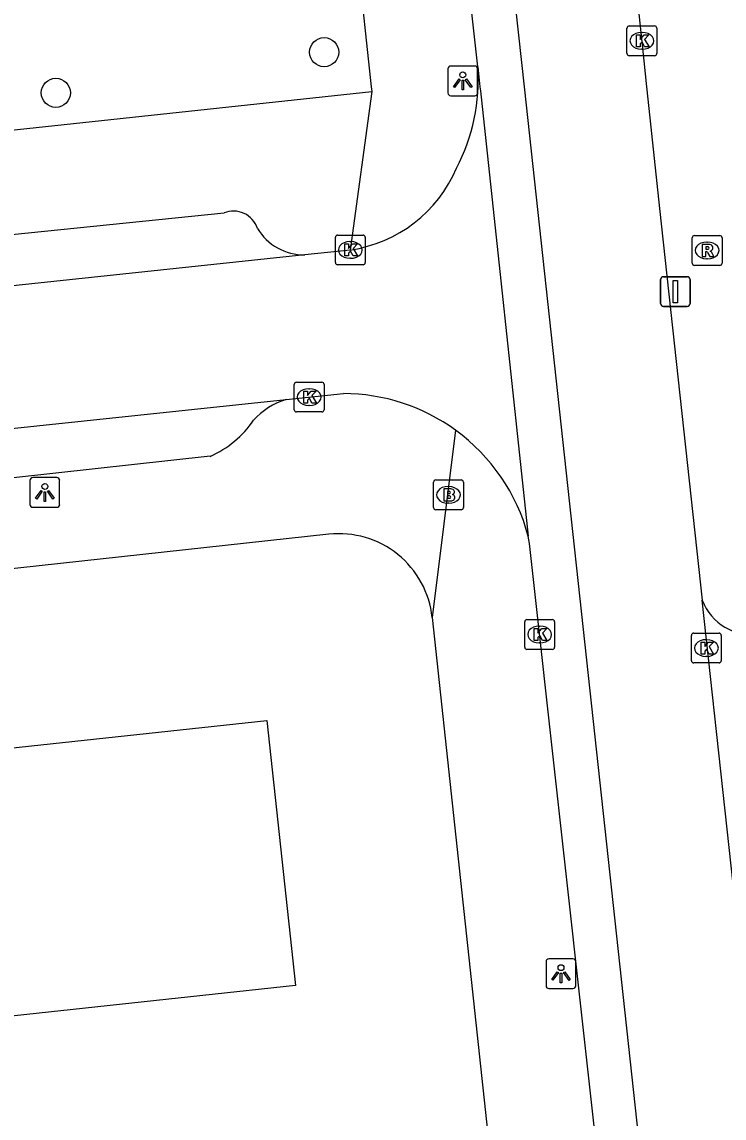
# Model space of a CAD drawing. Extents: x 160026 to 161302, y 384757 to 385701.
# Drawn here: x 161202.79 to 161226.34, y 385215.39 to 385252.18 of the extents above; entities that cross this region are included whole.
import ezdxf

# ---------------------------------------------------------------- set-up
doc = ezdxf.new("R2010")
doc.units = 0
for name, color, linetype in [('IMGEO_Boom', 7, 'Continuous'), ('IMGEO_Brandkraan', 7, 'Continuous'), ('IMGEO_Kolk', 7, 'Continuous'), ('IMGEO_Lichtpunt', 7, 'Continuous'), ('IMGEO_Pand', 7, 'Continuous'), ('IMGEO_Parkeervlak_open', 7, 'Continuous'), ('IMGEO_Rijbaan_lokaal_gesloten', 7, 'Continuous'), ('IMGEO_Rijbaan_lokaal_open', 7, 'Continuous'), ('IMGEO_Rijbaan_regionaal_open', 7, 'Continuous'), ('IMGEO_Rioolput', 7, 'Continuous'), ('IMGEO_Verkeersbordpaal', 7, 'Continuous'), ('IMGEO_Voetpad_open', 7, 'Continuous')]:
    doc.layers.add(name, color=color, linetype=linetype)

msp = doc.modelspace()

# ---------------------------------------------------------------- linework, layer by layer
at = {"layer": 'IMGEO_Boom'}
for centre in [(161212.927, 385251.162), (161203.924, 385249.798)]:
    msp.add_circle(centre, 0.489, dxfattribs=at)
at = {"layer": 'IMGEO_Brandkraan'}
for p, q in [((161216.595, 385235.88), (161216.595, 385236.732)), ((161216.67, 385236.806), (161217.522, 385236.806)), ((161217.083, 385236.586), (161217.108, 385236.586)), ((161217.596, 385236.732), (161217.596, 385235.88)), ((161217.522, 385235.806), (161216.67, 385235.806)), ((161217.106, 385236.026), (161217.081, 385236.026))]:
    msp.add_line(p, q, dxfattribs=at)
for points in [[(161216.595, 385235.88), (161216.595, 385236.732)], [(161216.67, 385236.806), (161217.522, 385236.806)], [(161216.943, 385236.506), (161216.943, 385236.106), (161217.156, 385236.106)], [(161217.174, 385236.506), (161216.943, 385236.506)], [(161217.596, 385236.732), (161217.596, 385235.88)], [(161217.122, 385236.425), (161217.068, 385236.425), (161217.068, 385236.349)], [(161217.068, 385236.349), (161217.121, 385236.349)], [(161217.13, 385236.273), (161217.068, 385236.273), (161217.068, 385236.192)], [(161217.068, 385236.192), (161217.13, 385236.192)], [(161217.522, 385235.806), (161216.67, 385235.806)]]:
    msp.add_lwpolyline(points, dxfattribs=at)
for centre, radius, start, end in [((161216.672, 385236.73), 0.0765, 91.552, 178.448), ((161216.672, 385236.73), 0.0765, 91.552, 178.448), ((161217.178, 385236.361), 0.145, 59.4692, 91.5367), ((161217.52, 385236.73), 0.0765, 1.552, 88.448), ((161217.52, 385236.73), 0.0765, 1.552, 88.448), ((161217.123, 385236.387), 0.0379, 267.8285, 90.9355), ((161217.131, 385236.232), 0.0404, 269.8759, 90.5077), ((161217.162, 385236.357), 0.251, 268.6676, 293.5347), ((161217.203, 385236.408), 0.0922, 285.5137, 58.1501), ((161217.208, 385236.216), 0.105, 301.3115, 78.989), ((161216.672, 385235.882), 0.0765, 181.552, 268.448), ((161216.672, 385235.882), 0.0765, 181.552, 268.448), ((161217.52, 385235.882), 0.0765, 271.552, 358.448), ((161217.52, 385235.882), 0.0765, 271.552, 358.448)]:
    msp.add_arc(centre, radius, start, end, dxfattribs=at)
for centre, major_axis, ratio, start_param, end_param in [((161217.082, 385236.306), (-0.387, 0.002), 0.722429, 4.712389, 7.853982), ((161217.107, 385236.306), (-0.39, 0.002), 0.717154, 1.570796, 4.712389)]:
    msp.add_ellipse(centre, major_axis=major_axis, ratio=ratio, start_param=start_param, end_param=end_param, dxfattribs=at)
at = {"layer": 'IMGEO_Kolk'}
for p, q in [((161223.087, 385251.118), (161223.087, 385251.97)), ((161223.162, 385252.044), (161224.014, 385252.044)), ((161224.088, 385251.97), (161224.088, 385251.118)), ((161223.575, 385251.824), (161223.6, 385251.824)), ((161223.598, 385251.264), (161223.573, 385251.264)), ((161224.014, 385251.044), (161223.162, 385251.044)), ((161213.304, 385244.1), (161213.304, 385244.952)), ((161213.379, 385245.026), (161214.231, 385245.026)), ((161214.305, 385244.952), (161214.305, 385244.1)), ((161213.792, 385244.806), (161213.817, 385244.806)), ((161213.815, 385244.246), (161213.79, 385244.246)), ((161214.231, 385244.026), (161213.379, 385244.026)), ((161211.922, 385239.162), (161211.922, 385240.014)), ((161211.997, 385240.088), (161212.849, 385240.088)), ((161212.41, 385239.868), (161212.435, 385239.868)), ((161212.923, 385240.014), (161212.923, 385239.162)), ((161212.849, 385239.088), (161211.997, 385239.088)), ((161212.433, 385239.308), (161212.408, 385239.308)), ((161219.73, 385232.121), (161220.582, 385232.121)), ((161219.655, 385231.195), (161219.655, 385232.047)), ((161220.143, 385231.901), (161220.168, 385231.901)), ((161220.656, 385232.047), (161220.656, 385231.195)), ((161220.166, 385231.341), (161220.141, 385231.341)), ((161225.25, 385230.74), (161225.25, 385231.592)), ((161225.325, 385231.666), (161226.177, 385231.666)), ((161225.738, 385231.446), (161225.763, 385231.446)), ((161226.251, 385231.592), (161226.251, 385230.74)), ((161220.582, 385231.121), (161219.73, 385231.121)), ((161226.177, 385230.666), (161225.325, 385230.666)), ((161225.761, 385230.886), (161225.736, 385230.886))]:
    msp.add_line(p, q, dxfattribs=at)
for points in [[(161223.087, 385251.118), (161223.087, 385251.97)], [(161223.162, 385252.044), (161224.014, 385252.044)], [(161224.088, 385251.97), (161224.088, 385251.118)], [(161223.408, 385251.744), (161223.531, 385251.744), (161223.531, 385251.593), (161223.661, 385251.744), (161223.825, 385251.744), (161223.679, 385251.593), (161223.832, 385251.344), (161223.68, 385251.344), (161223.595, 385251.508), (161223.531, 385251.441), (161223.531, 385251.344), (161223.408, 385251.344), (161223.408, 385251.744)], [(161224.014, 385251.044), (161223.162, 385251.044)], [(161213.304, 385244.1), (161213.304, 385244.952)], [(161213.379, 385245.026), (161214.231, 385245.026)], [(161214.305, 385244.952), (161214.305, 385244.1)], [(161213.625, 385244.726), (161213.748, 385244.726), (161213.748, 385244.575), (161213.878, 385244.726), (161214.042, 385244.726), (161213.896, 385244.575), (161214.049, 385244.326), (161213.897, 385244.326), (161213.812, 385244.49), (161213.748, 385244.423), (161213.748, 385244.326), (161213.625, 385244.326), (161213.625, 385244.726)], [(161214.231, 385244.026), (161213.379, 385244.026)], [(161211.922, 385239.162), (161211.922, 385240.014)], [(161211.997, 385240.088), (161212.849, 385240.088)], [(161212.923, 385240.014), (161212.923, 385239.162)], [(161212.243, 385239.788), (161212.366, 385239.788), (161212.366, 385239.637), (161212.496, 385239.788), (161212.66, 385239.788), (161212.514, 385239.637), (161212.667, 385239.388), (161212.515, 385239.388), (161212.43, 385239.552), (161212.366, 385239.485), (161212.366, 385239.388), (161212.243, 385239.388), (161212.243, 385239.788)], [(161212.849, 385239.088), (161211.997, 385239.088)], [(161219.73, 385232.121), (161220.582, 385232.121)], [(161219.655, 385231.195), (161219.655, 385232.047)], [(161219.976, 385231.821), (161220.099, 385231.821), (161220.099, 385231.67), (161220.229, 385231.821), (161220.393, 385231.821), (161220.247, 385231.67), (161220.4, 385231.421), (161220.248, 385231.421), (161220.163, 385231.585), (161220.099, 385231.518), (161220.099, 385231.421), (161219.976, 385231.421), (161219.976, 385231.821)], [(161220.656, 385232.047), (161220.656, 385231.195)], [(161225.25, 385230.74), (161225.25, 385231.592)], [(161225.325, 385231.666), (161226.177, 385231.666)], [(161225.571, 385231.366), (161225.694, 385231.366), (161225.694, 385231.215), (161225.824, 385231.366), (161225.988, 385231.366), (161225.842, 385231.215), (161225.995, 385230.966), (161225.843, 385230.966), (161225.758, 385231.13), (161225.694, 385231.063), (161225.694, 385230.966), (161225.571, 385230.966), (161225.571, 385231.366)], [(161226.251, 385231.592), (161226.251, 385230.74)], [(161220.582, 385231.121), (161219.73, 385231.121)], [(161226.177, 385230.666), (161225.325, 385230.666)]]:
    msp.add_lwpolyline(points, dxfattribs=at)
for centre, start, end in [((161223.164, 385251.968), 91.552, 178.448), ((161223.164, 385251.968), 91.552, 178.448), ((161224.012, 385251.968), 1.552, 88.448), ((161224.012, 385251.968), 1.552, 88.448), ((161223.164, 385251.12), 181.552, 268.448), ((161223.164, 385251.12), 181.552, 268.448), ((161224.012, 385251.12), 271.552, 358.448), ((161224.012, 385251.12), 271.552, 358.448), ((161213.381, 385244.95), 91.552, 178.448), ((161213.381, 385244.95), 91.552, 178.448), ((161214.229, 385244.95), 1.552, 88.448), ((161214.229, 385244.95), 1.552, 88.448), ((161213.381, 385244.102), 181.552, 268.448), ((161213.381, 385244.102), 181.552, 268.448), ((161214.229, 385244.102), 271.552, 358.448), ((161214.229, 385244.102), 271.552, 358.448), ((161211.999, 385240.012), 91.552, 178.448), ((161211.999, 385240.012), 91.552, 178.448), ((161212.847, 385240.012), 1.552, 88.448), ((161212.847, 385240.012), 1.552, 88.448), ((161211.999, 385239.164), 181.552, 268.448), ((161211.999, 385239.164), 181.552, 268.448), ((161212.847, 385239.164), 271.552, 358.448), ((161212.847, 385239.164), 271.552, 358.448), ((161219.732, 385232.045), 91.552, 178.448), ((161219.732, 385232.045), 91.552, 178.448), ((161220.58, 385232.045), 1.552, 88.448), ((161220.58, 385232.045), 1.552, 88.448), ((161225.327, 385231.59), 91.552, 178.448), ((161225.327, 385231.59), 91.552, 178.448), ((161226.175, 385231.59), 1.552, 88.448), ((161226.175, 385231.59), 1.552, 88.448), ((161219.732, 385231.197), 181.552, 268.448), ((161219.732, 385231.197), 181.552, 268.448), ((161220.58, 385231.197), 271.552, 358.448), ((161220.58, 385231.197), 271.552, 358.448), ((161225.327, 385230.742), 181.552, 268.448), ((161225.327, 385230.742), 181.552, 268.448), ((161226.175, 385230.742), 271.552, 358.448), ((161226.175, 385230.742), 271.552, 358.448)]:
    msp.add_arc(centre, 0.0765, start, end, dxfattribs=at)
for centre, major_axis, ratio, start_param, end_param in [((161223.574, 385251.544), (-0.387, 0.002), 0.722429, 4.712389, 7.853982), ((161223.599, 385251.544), (-0.39, 0.002), 0.717154, 1.570796, 4.712389), ((161213.791, 385244.526), (-0.387, 0.002), 0.722429, 4.712389, 7.853982), ((161213.816, 385244.526), (-0.39, 0.002), 0.717154, 1.570796, 4.712389), ((161212.409, 385239.588), (-0.387, 0.002), 0.722429, 4.712389, 7.853982), ((161212.434, 385239.588), (-0.39, 0.002), 0.717154, 1.570796, 4.712389), ((161220.142, 385231.621), (-0.387, 0.002), 0.722429, 4.712389, 7.853982), ((161220.167, 385231.621), (-0.39, 0.002), 0.717154, 1.570796, 4.712389), ((161225.737, 385231.166), (-0.387, 0.002), 0.722429, 4.712389, 7.853982), ((161225.762, 385231.166), (-0.39, 0.002), 0.717154, 1.570796, 4.712389)]:
    msp.add_ellipse(centre, major_axis=major_axis, ratio=ratio, start_param=start_param, end_param=end_param, dxfattribs=at)
at = {"layer": 'IMGEO_Lichtpunt'}
for p, q in [((161217.077, 385250.603), (161217.077, 385249.796)), ((161217.077, 385250.603), (161217.077, 385249.796)), ((161217.979, 385250.698), (161217.171, 385250.698)), ((161217.979, 385250.698), (161217.171, 385250.698)), ((161218.073, 385249.796), (161218.073, 385250.603)), ((161218.073, 385249.796), (161218.073, 385250.603)), ((161217.171, 385249.702), (161217.979, 385249.702)), ((161217.171, 385249.702), (161217.979, 385249.702)), ((161203.958, 385236.885), (161203.15, 385236.885)), ((161203.958, 385236.885), (161203.15, 385236.885)), ((161203.056, 385236.79), (161203.056, 385235.983)), ((161203.056, 385236.79), (161203.056, 385235.983)), ((161204.052, 385235.983), (161204.052, 385236.79)), ((161204.052, 385235.983), (161204.052, 385236.79)), ((161203.15, 385235.889), (161203.958, 385235.889)), ((161203.15, 385235.889), (161203.958, 385235.889)), ((161221.275, 385220.736), (161220.467, 385220.736)), ((161221.275, 385220.736), (161220.467, 385220.736)), ((161220.373, 385220.641), (161220.373, 385219.834)), ((161220.373, 385220.641), (161220.373, 385219.834)), ((161221.369, 385219.834), (161221.369, 385220.641)), ((161221.369, 385219.834), (161221.369, 385220.641)), ((161220.467, 385219.74), (161221.275, 385219.74)), ((161220.467, 385219.74), (161221.275, 385219.74))]:
    msp.add_line(p, q, dxfattribs=at)
for points in [[(161217.451, 385250.267), (161217.49, 385250.239), (161217.302, 385249.977), (161217.264, 385250.004), (161217.451, 385250.267)], [(161217.553, 385250.219), (161217.6, 385250.219), (161217.6, 385249.897), (161217.553, 385249.897), (161217.553, 385250.219)], [(161217.663, 385250.239), (161217.701, 385250.266), (161217.888, 385250.004), (161217.849, 385249.976), (161217.663, 385250.239)], [(161203.43, 385236.454), (161203.469, 385236.426), (161203.281, 385236.164), (161203.243, 385236.191), (161203.43, 385236.454)], [(161203.532, 385236.406), (161203.579, 385236.406), (161203.579, 385236.084), (161203.532, 385236.084), (161203.532, 385236.406)], [(161203.642, 385236.426), (161203.68, 385236.453), (161203.867, 385236.191), (161203.828, 385236.163), (161203.642, 385236.426)], [(161220.747, 385220.305), (161220.786, 385220.277), (161220.598, 385220.015), (161220.56, 385220.042), (161220.747, 385220.305)], [(161220.849, 385220.257), (161220.896, 385220.257), (161220.896, 385219.935), (161220.849, 385219.935), (161220.849, 385220.257)], [(161220.959, 385220.277), (161220.997, 385220.304), (161221.184, 385220.042), (161221.145, 385220.014), (161220.959, 385220.277)]]:
    msp.add_lwpolyline(points, dxfattribs=at)
for centre in [(161217.576, 385250.401), (161203.555, 385236.588), (161220.872, 385220.439)]:
    msp.add_circle(centre, 0.0994, dxfattribs=at)
for centre, start, end in [((161217.171, 385250.603), 90, 180), ((161217.171, 385250.603), 90, 180), ((161217.979, 385250.603), 0, 90), ((161217.979, 385250.603), 0, 90), ((161217.171, 385249.796), 180, 270), ((161217.171, 385249.796), 180, 270), ((161217.979, 385249.796), 270, 0), ((161217.979, 385249.796), 270, 360), ((161203.15, 385236.79), 90, 180), ((161203.15, 385236.79), 90, 180), ((161203.958, 385236.79), 0, 90), ((161203.958, 385236.79), 0, 90), ((161203.15, 385235.983), 180, 270), ((161203.15, 385235.983), 180, 270), ((161203.958, 385235.983), 270, 0), ((161203.958, 385235.983), 270, 360), ((161220.467, 385220.641), 90, 180), ((161220.467, 385220.641), 90, 180), ((161221.275, 385220.641), 0, 90), ((161221.275, 385220.641), 0, 90), ((161220.467, 385219.834), 180, 270), ((161220.467, 385219.834), 180, 270), ((161221.275, 385219.834), 270, 0), ((161221.275, 385219.834), 270, 360)]:
    msp.add_arc(centre, 0.0946, start, end, dxfattribs=at)
at = {"layer": 'IMGEO_Pand'}
msp.add_lwpolyline([(161201.95, 385227.761), (161211.002, 385228.738), (161211.963, 385219.842), (161191.858, 385217.671), (161191.663, 385219.477)], dxfattribs=at)
at = {"layer": 'IMGEO_Parkeervlak_open'}
msp.add_arc((161227.266, 385233.386), 1.764, 200.5194, 278.6227, dxfattribs=at)
at = {"layer": 'IMGEO_Rijbaan_lokaal_gesloten'}
for points in [[(161218.085, 385250.675), (161215.935, 385270.003), (161214.364, 385284.554), (161214.309, 385285.046)], [(161218.085, 385250.675), (161218.155, 385250), (161218.17, 385249.861), (161219.775, 385234.916)], [(161241.761, 385032.172), (161240.581, 385042.856), (161223.784, 385198.892), (161219.818, 385234.675), (161219.775, 385234.916)]]:
    msp.add_lwpolyline(points, dxfattribs=at)
at = {"layer": 'IMGEO_Rijbaan_lokaal_open'}
for points in [[(161212.277, 385244.361), (161166.894, 385239.539)], [(161213.801, 385244.524), (161212.277, 385244.361)], [(161189.721, 385237.192), (161211.653, 385239.505)], [(161211.653, 385239.505), (161213.573, 385239.708)]]:
    msp.add_lwpolyline(points, dxfattribs=at)
for centre, radius, start, end in [((161211.677, 385250.251), 6.422, 332.3953, 3.7884), ((161213.14, 385249.069), 4.593, 278.2762, 337.0053), ((161213.541, 385233.253), 6.455, 53.9947, 89.7121), ((161213.54, 385233.257), 6.452, 14.8991, 53.9689)]:
    msp.add_arc(centre, radius, start, end, dxfattribs=at)
at = {"layer": 'IMGEO_Rijbaan_regionaal_open'}
for points in [[(161215.796, 385285.125), (161216.142, 385281.926), (161219.639, 385250), (161231.678, 385139.179), (161237.035, 385089.87), (161243.484, 385030.562)], [(161221.262, 385276.377), (161221.383, 385272.477), (161223.076, 385256.391), (161223.265, 385254.573), (161223.648, 385250.874), (161223.738, 385250), (161223.817, 385249.274), (161224.183, 385245.914), (161225.614, 385232.768)], [(161246.792, 385037.586), (161229.366, 385198.34), (161225.614, 385232.768)]]:
    msp.add_lwpolyline(points, dxfattribs=at)
at = {"layer": 'IMGEO_Rioolput'}
for p, q in [((161225.349, 385245.009), (161226.201, 385245.009)), ((161225.274, 385244.083), (161225.274, 385244.935)), ((161225.762, 385244.789), (161225.787, 385244.789)), ((161226.275, 385244.935), (161226.275, 385244.083)), ((161225.785, 385244.229), (161225.76, 385244.229)), ((161226.201, 385244.009), (161225.349, 385244.009))]:
    msp.add_line(p, q, dxfattribs=at)
for points in [[(161225.349, 385245.009), (161226.201, 385245.009)], [(161225.274, 385244.083), (161225.274, 385244.935)], [(161225.863, 385244.707), (161225.611, 385244.709), (161225.611, 385244.309)], [(161225.789, 385244.628), (161225.735, 385244.628), (161225.735, 385244.547)], [(161226.275, 385244.935), (161226.275, 385244.083)], [(161225.611, 385244.309), (161225.735, 385244.309), (161225.735, 385244.471), (161225.746, 385244.471)], [(161225.735, 385244.547), (161225.787, 385244.547)], [(161225.793, 385244.442), (161225.864, 385244.309), (161226.004, 385244.309), (161225.939, 385244.435)], [(161226.201, 385244.009), (161225.349, 385244.009)]]:
    msp.add_lwpolyline(points, dxfattribs=at)
for centre, radius, start, end in [((161225.351, 385244.933), 0.0765, 91.552, 178.448), ((161225.351, 385244.933), 0.0765, 91.552, 178.448), ((161226.199, 385244.933), 0.0765, 1.552, 88.448), ((161226.199, 385244.933), 0.0765, 1.552, 88.448), ((161225.795, 385244.532), 0.0964, 77.0061, 93.1865), ((161225.809, 385244.589), 0.0378, 276.6634, 79.6772), ((161225.862, 385244.597), 0.109, 350.3612, 89.416), ((161225.745, 385244.418), 0.0533, 26.0293, 88.6989), ((161225.771, 385244.736), 0.19, 274.7715, 282.9687), ((161225.86, 385244.597), 0.112, 277.5842, 350.9817), ((161225.844, 385244.382), 0.108, 29.5134, 73.7905), ((161225.351, 385244.085), 0.0765, 181.552, 268.448), ((161225.351, 385244.085), 0.0765, 181.552, 268.448), ((161226.199, 385244.085), 0.0765, 271.552, 358.448), ((161226.199, 385244.085), 0.0765, 271.552, 358.448)]:
    msp.add_arc(centre, radius, start, end, dxfattribs=at)
for centre, major_axis, ratio, start_param, end_param in [((161225.761, 385244.509), (-0.387, 0.002), 0.722429, 4.712389, 7.853982), ((161225.786, 385244.509), (-0.39, 0.002), 0.717154, 1.570796, 4.712389)]:
    msp.add_ellipse(centre, major_axis=major_axis, ratio=ratio, start_param=start_param, end_param=end_param, dxfattribs=at)
at = {"layer": 'IMGEO_Verkeersbordpaal'}
for p, q in [((161224.216, 385242.729), (161224.216, 385243.529)), ((161224.216, 385243.529), (161224.216, 385242.729)), ((161224.316, 385243.629), (161225.106, 385243.629)), ((161225.106, 385243.629), (161224.316, 385243.629)), ((161225.206, 385243.529), (161225.206, 385242.729)), ((161225.206, 385242.729), (161225.206, 385243.529)), ((161225.106, 385242.629), (161224.316, 385242.629)), ((161224.316, 385242.629), (161225.106, 385242.629))]:
    msp.add_line(p, q, dxfattribs=at)
msp.add_lwpolyline([(161224.636, 385243.504), (161224.786, 385243.504), (161224.786, 385242.754), (161224.636, 385242.754), (161224.636, 385243.504)], dxfattribs=at)
for centre, start, end in [((161224.316, 385243.529), 90, 180), ((161224.316, 385243.529), 90, 180), ((161225.106, 385243.529), 0, 90), ((161225.106, 385243.529), 360, 90), ((161224.316, 385242.729), 180, 270), ((161224.316, 385242.729), 180, 270), ((161225.106, 385242.729), 270, 0), ((161225.106, 385242.729), 270, 0)]:
    msp.add_arc(centre, 0.1, start, end, dxfattribs=at)
at = {"layer": 'IMGEO_Voetpad_open'}
for points in [[(161207.16, 385318.078), (161208.456, 385306.59), (161214.505, 385250), (161214.521, 385249.845)], [(161144.549, 385243.128), (161150.833, 385243.243), (161173.849, 385245.484), (161214.521, 385249.845)], [(161214.521, 385249.845), (161213.801, 385244.524)], [(161166.698, 385241.403), (161209.567, 385245.77)], [(161217.335, 385238.475), (161216.551, 385232.195)], [(161209.102, 385237.6), (161192.234, 385235.751)], [(161213.086, 385234.985), (161201.309, 385233.7)], [(161216.551, 385232.195), (161218.529, 385213.807)]]:
    msp.add_lwpolyline(points, dxfattribs=at)
for centre, radius, start, end in [((161209.882, 385244.984), 0.847, 18.2931, 111.8582), ((161212.25, 385246.18), 1.819, 210.7468, 270.8631), ((161212.329, 385237.228), 2.375, 106.5295, 138.2027), ((161207.696, 385240.771), 3.469, 293.9089, 325.5938), ((161213.425, 385231.859), 3.144, 6.1278, 96.1905)]:
    msp.add_arc(centre, radius, start, end, dxfattribs=at)

doc.saveas('drawing.dxf')
